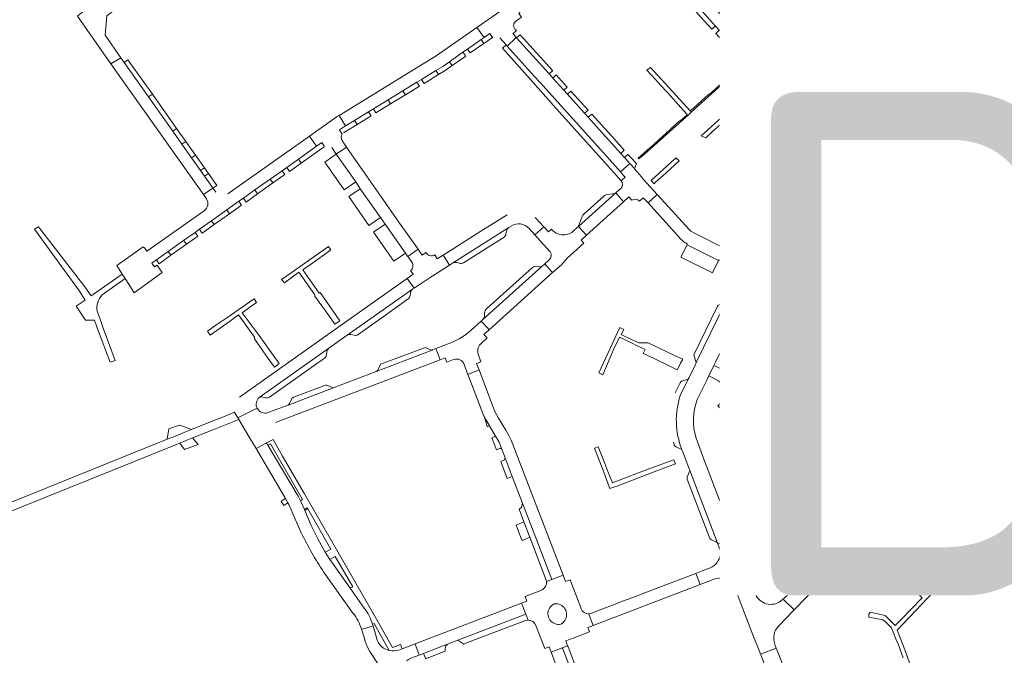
# Model space of a CAD drawing. Header units: metres. Extents: x 166325 to 190320, y 381923 to 404576.
# Tile 525 of 656: x 171076 to 171428, y 393138 to 393365. Entities that reach past the tile are written whole.
import ezdxf

# ---------------------------------------------------------------- set-up
doc = ezdxf.new("R2010")
doc.units = ezdxf.units.M
for name, color, linetype, lineweight in [('B-WE-VH-VERHARDING_ASFALT-GV', 8, 'Continuous', 18), ('B-WE-VH-VERHARDING_BETONSTRAATSTEEN-GV', 8, 'Continuous', 18), ('B-WE-VH-VERHARDING_HALFVERHARDING-GV', 8, 'Continuous', 18), ('X-XX-AL-TEKENBLAD-T50', 4, 'Continuous', 50)]:
    doc.layers.add(name, color=color, linetype=linetype, lineweight=lineweight)
doc.styles.add('NLCS-ISO-M500-T50', font='NLCS-ISO.ttf', dxfattribs={"height": 2.5})

msp = doc.modelspace()

# ---------------------------------------------------------------- linework, layer by layer
at = {"layer": 'B-WE-VH-VERHARDING_ASFALT-GV', "flags": 128}
for points in [[(171433.443, 393237.57), (171429.768, 393241.308), (171429.718, 393241.256), (171427.685, 393239.163), (171424.757, 393236.149), (171421.675, 393232.977), (171410.729, 393221.73), (171410.145, 393221.131), (171396.369, 393206.976), (171395.835, 393206.428), (171383.605, 393193.862), (171383.394, 393193.645), (171387.176, 393189.928)], [(171347.338, 393138.193), (171346.431, 393140.563), (171346.313, 393140.871), (171340.678, 393138.704), (171340.781, 393138.438), (171341.988, 393135.313), (171351.298, 393110.86), (171351.468, 393110.414), (171353.717, 393104.508), (171359.437, 393106.633), (171358.946, 393107.943), (171355.985, 393115.846)]]:
    msp.add_lwpolyline(points, close=True, dxfattribs=at)
at = {"layer": 'B-WE-VH-VERHARDING_BETONSTRAATSTEEN-GV', "flags": 128}
for points in [[(171111.979, 393351.884), (171106.36, 393359.971), (171106.991, 393366.926), (171143.869, 393395.353), (171140.014, 393400.354), (171097.31, 393367.474), (171096.456, 393366.803), (171108.423, 393349.761)], [(171377.335, 393381.32), (171375.521, 393372.436), (171373.904, 393365.916), (171371.391, 393357.265), (171368.698, 393348.665), (171367.444, 393345.37), (171373.099, 393342.63), (171373.266, 393343.027), (171375.478, 393348.79), (171377.35, 393354.694), (171377.722, 393355.78), (171377.717, 393356.342), (171378.398, 393358.723), (171378.639, 393359.568), (171379.775, 393363.542), (171380.14, 393364.817), (171380.494, 393366.056), (171383.4, 393380.028)], [(171320.571, 393367.67), (171316.581, 393372.111), (171315.279, 393371.026), (171319.401, 393366.42), (171323.358, 393362.074), (171324.594, 393363.212)], [(171330.558, 393365.32), (171324.475, 393372.046), (171323.229, 393370.924), (171335.263, 393357.563), (171336.508, 393358.686)], [(171239.235, 393362.725), (171224.716, 393352.624), (171189.989, 393331.281), (171192.351, 393327.495), (171195.585, 393329.481), (171200.583, 393332.549), (171202.286, 393333.586), (171207.55, 393336.817), (171212.861, 393340.077), (171217.811, 393343.115), (171219.527, 393344.147), (171224.655, 393347.316), (171227.078, 393348.814), (171229.454, 393350.467), (171234.314, 393353.846), (171235.973, 393354.975), (171240.862, 393358.388), (171241.849, 393359.077)], [(171325.928, 393361.734), (171324.692, 393360.612), (171330.53, 393354.126), (171332.024, 393352.448), (171333.28, 393353.567), (171331.02, 393356.127)], [(171461.284, 393304.048), (171452.395, 393312.512), (171450.853, 393313.889), (171405.561, 393354.339), (171405.097, 393353.817), (171401.283, 393357.176), (171388.966, 393360.382), (171389.023, 393360.585), (171384.016, 393361.963), (171383.11, 393358.474), (171399.583, 393354.13), (171472.353, 393289.015), (171471.413, 393287.961), (171471.438, 393287.94), (171473.287, 393286.297), (171474.253, 393287.379), (171475.391, 393294.309), (171471.899, 393294.49), (171465.534, 393300.278)], [(171236.932, 393353.611), (171241.823, 393357.01), (171240.862, 393358.388), (171235.973, 393354.975)], [(171241.849, 393359.077), (171240.862, 393358.388), (171241.823, 393357.01), (171244.877, 393359.132), (171243.906, 393360.512)], [(171271.656, 393338.851), (171270.367, 393340.334), (171266.469, 393344.63), (171266.339, 393344.775), (171265.147, 393346.104), (171253.506, 393359.028), (171253.399, 393359.149), (171250.156, 393356.048), (171259.793, 393345.342), (171261.808, 393343.153), (171287.919, 393314.15), (171290.622, 393311.095), (171293.985, 393314.065), (171292.101, 393316.206), (171290.784, 393317.683), (171283.001, 393326.255), (171279.103, 393330.591), (171277.821, 393332.066)], [(171254.778, 393360.127), (171253.506, 393359.028), (171265.147, 393346.104), (171266.375, 393347.191), (171266.415, 393347.226)], [(171383.11, 393358.474), (171382.591, 393356.847), (171399.035, 393352.512), (171399.583, 393354.13)], [(171290.873, 393307.92), (171292.309, 393309.227), (171291.879, 393309.708), (171291.825, 393309.736), (171290.622, 393311.095), (171287.919, 393314.15), (171261.808, 393343.153), (171259.793, 393345.342), (171250.156, 393356.048), (171249.735, 393356.516), (171248.408, 393355.321), (171258.497, 393344.142), (171267.692, 393333.733), (171281.745, 393318.136), (171289.187, 393309.807), (171289.709, 393309.223)], [(171337.848, 393357.224), (171336.603, 393356.108), (171337.734, 393354.832), (171339.032, 393353.401), (171340.399, 393354.445)], [(171377.999, 393351.079), (171378.651, 393353.052), (171378.704, 393353.451), (171378.602, 393353.841), (171377.722, 393355.78), (171377.35, 393354.694), (171375.478, 393348.79), (171373.266, 393343.027), (171375.452, 393343.999), (171376.05, 393345.421)], [(171144.873, 393305.305), (171144.721, 393305.513), (171141.868, 393309.556), (171140.465, 393311.544), (171137.25, 393316.1), (171133.804, 393320.984), (171130.51, 393325.651), (171121.885, 393337.874), (171113.169, 393350.225), (171111.979, 393351.884), (171108.423, 393349.761), (171141.49, 393302.951)], [(171113.169, 393350.225), (171121.885, 393337.874), (171123.271, 393338.852), (171122.663, 393339.713), (171114.513, 393351.145)], [(171234.314, 393353.846), (171229.454, 393350.467), (171230.422, 393349.078), (171235.288, 393352.467)], [(171334.782, 393349.446), (171335.973, 393350.516), (171333.28, 393353.567), (171332.024, 393352.448), (171334.374, 393349.808), (171334.41, 393349.784), (171334.458, 393349.771)], [(171220.394, 393342.719), (171225.539, 393345.874), (171224.655, 393347.316), (171219.527, 393344.147)], [(171224.655, 393347.316), (171225.539, 393345.874), (171227.909, 393347.328), (171230.422, 393349.078), (171229.454, 393350.467), (171227.078, 393348.814)], [(171304.217, 393345.357), (171302.364, 393347.39), (171301.436, 393348.414), (171300.119, 393347.479), (171301.778, 393345.699), (171304.399, 393342.762), (171304.867, 393342.226), (171307.464, 393339.475), (171308.563, 393338.224), (171311.296, 393335.12), (171314.215, 393331.805), (171314.515, 393331.464), (171314.681, 393331.271), (171315.932, 393332.4), (171315.54, 393332.917)], [(171316.834, 393334.037), (171315.54, 393332.917), (171315.932, 393332.4), (171330.521, 393345.564), (171333.429, 393348.231), (171333.104, 393348.591), (171328.655, 393344.486), (171323.144, 393339.518), (171322.021, 393338.618)], [(171267.689, 393345.736), (171266.469, 393344.63), (171270.367, 393340.334), (171271.593, 393341.41)], [(171340.702, 393346.241), (171338.524, 393341.613), (171353.728, 393334.331), (171355.965, 393338.983)], [(171207.55, 393336.817), (171208.413, 393335.406), (171213.728, 393338.66), (171212.861, 393340.077)], [(171218.712, 393341.712), (171217.811, 393343.115), (171212.861, 393340.077), (171213.728, 393338.66)], [(171337.202, 393337.259), (171338.28, 393339.227), (171336.565, 393340.094), (171336.765, 393339.337), (171328.473, 393331.972), (171326.792, 393330.479), (171319.528, 393324.026), (171321.124, 393323.225), (171323.686, 393325.651), (171326.402, 393328.079), (171329.126, 393330.515)], [(171373.73, 393339.905), (171374, 393340.548), (171373.01, 393342.418), (171371.522, 393339.084), (171369.918, 393335.805), (171366.05, 393327.783), (171366.241, 393328.018), (171366.511, 393328.154), (171367.967, 393328.599), (171368.291, 393328.794), (171368.5, 393329.017), (171368.55, 393329.071)], [(171131.899, 393326.631), (171123.271, 393338.852), (171121.885, 393337.874), (171130.51, 393325.651)], [(171203.148, 393332.182), (171208.413, 393335.406), (171207.55, 393336.817), (171202.286, 393333.586)], [(171272.88, 393339.983), (171271.656, 393338.851), (171277.821, 393332.066), (171279.031, 393333.168)], [(171200.583, 393332.549), (171195.585, 393329.481), (171196.464, 393328.065), (171201.43, 393331.148)], [(171287.376, 393323.983), (171280.347, 393331.709), (171279.103, 393330.591), (171283.001, 393326.255), (171290.784, 393317.683), (171292.003, 393318.794)], [(171301.249, 393319.761), (171296.97, 393315.961), (171297.175, 393315.734), (171299.262, 393317.375), (171313.855, 393330.526), (171314.681, 393331.271), (171314.515, 393331.464), (171311.924, 393329.182), (171311.8, 393329.323), (171307.003, 393324.975), (171301.445, 393319.939)], [(171355.864, 393306.734), (171365.928, 393327.53), (171360.156, 393330.275), (171358.907, 393327.657), (171357.531, 393324.794), (171357.092, 393323.877), (171340.198, 393289.003), (171339.996, 393288.572), (171338.651, 393285.785), (171343.872, 393283.209), (171344.341, 393282.972), (171350.014, 393294.704), (171351.243, 393297.213), (171353.021, 393300.863), (171353.95, 393302.776)], [(171135.194, 393321.964), (171131.899, 393326.631), (171130.51, 393325.651), (171133.804, 393320.984)], [(171366.534, 393325.03), (171366.598, 393325.318), (171366.568, 393325.66), (171366.011, 393327.235), (171365.976, 393327.507), (171366.05, 393327.783), (171365.928, 393327.53), (171355.864, 393306.734), (171356.121, 393307.031), (171356.456, 393307.236), (171357.96, 393307.778), (171358.274, 393308.006), (171358.515, 393308.31)], [(171357.092, 393323.877), (171356.654, 393323.355), (171356.055, 393323.03), (171354.936, 393322.642), (171354.587, 393322.423), (171354.334, 393322.097), (171339.9, 393292.326), (171339.786, 393291.938), (171339.827, 393291.535), (171340.274, 393289.571), (171340.265, 393289.283), (171340.198, 393289.003)], [(171138.641, 393317.081), (171135.194, 393321.964), (171133.804, 393320.984), (171137.25, 393316.1)], [(171204.864, 393302.551), (171197.358, 393313.288), (171192.723, 393319.964), (171189.021, 393317.399), (171195.982, 393307.507), (171197.589, 393305.089), (171204.874, 393294.751), (171206.474, 393292.344), (171213.763, 393282.02), (171214.477, 393280.986), (171214.57, 393280.852), (171218.258, 393283.41), (171211.665, 393292.783)], [(171141.857, 393312.526), (171138.641, 393317.081), (171137.25, 393316.1), (171140.465, 393311.544)], [(171172.222, 393311.275), (171176.428, 393314.247), (171175.464, 393315.611), (171171.278, 393312.642)], [(171189.021, 393317.399), (171184.897, 393314.59), (171191.795, 393304.678), (171195.982, 393307.507)], [(171294.926, 393315.587), (171293.874, 393316.721), (171293.33, 393317.307), (171292.101, 393316.206), (171293.985, 393314.065), (171295.663, 393312.246), (171296.387, 393313.937)], [(171302.643, 393306.878), (171303.186, 393307.372), (171306.812, 393310.672), (171311.605, 393315.036), (171310.598, 393316.11), (171310.221, 393315.681), (171310.108, 393315.776), (171301.579, 393308.066)], [(171143.261, 393310.539), (171141.857, 393312.526), (171140.465, 393311.544), (171141.868, 393309.556)], [(171392.273, 393315.137), (171384.491, 393299.229), (171384.035, 393298.287), (171383.293, 393296.757), (171380.888, 393291.795), (171379.947, 393289.945), (171381.371, 393289.251), (171385.578, 393297.448), (171391.401, 393309.548), (171392.97, 393312.569), (171403.072, 393305.186), (171405.279, 393303.514), (171407.486, 393301.841), (171410.584, 393299.417), (171411.629, 393300.652), (171404.191, 393306.127), (171398.208, 393310.65)], [(171144.873, 393305.305), (171146.292, 393306.245), (171143.261, 393310.539), (171141.868, 393309.556), (171144.721, 393305.513)], [(171159.907, 393304.626), (171160.889, 393303.242), (171166.375, 393307.132), (171165.401, 393308.506)], [(171170.622, 393310.144), (171169.613, 393311.481), (171165.401, 393308.506), (171166.375, 393307.132)], [(171197.589, 393305.089), (171193.473, 393302.265), (171200.703, 393291.929), (171204.874, 393294.751)], [(171155.789, 393301.718), (171156.758, 393300.312), (171160.889, 393303.242), (171159.907, 393304.626)], [(171291.739, 393300.403), (171288.981, 393303.567), (171275.643, 393291.548), (171278.077, 393288.827), (171278.439, 393288.432)], [(171315.207, 393290.485), (171306.478, 393300.068), (171303.819, 393303.005), (171300.505, 393299.993), (171312.26, 393287.007), (171312.983, 393286.385), (171313.837, 393285.749), (171314.227, 393285.572), (171314.445, 393285.345), (171314.449, 393285.031), (171325.724, 393279.426), (171325.958, 393279.638), (171326.272, 393279.608), (171328.238, 393283.634), (171317.15, 393289.146), (171315.849, 393289.917)], [(171154.162, 393300.577), (171149.843, 393297.503), (171150.825, 393296.115), (171155.142, 393299.168)], [(171356.337, 393299.25), (171353.021, 393300.863), (171351.243, 393297.213), (171354.558, 393295.616), (171374.619, 393285.849), (171376.37, 393289.495)], [(171367.358, 393296.071), (171357.212, 393301.008), (171356.337, 393299.25), (171376.37, 393289.495), (171376.375, 393289.506), (171377.223, 393291.271)], [(171144.367, 393293.604), (171145.336, 393292.234), (171150.825, 393296.115), (171149.843, 393297.503)], [(171350.562, 393291.942), (171350.659, 393292.323), (171350.589, 393292.709), (171350.013, 393294.066), (171349.955, 393294.385), (171350.014, 393294.704), (171344.341, 393282.972), (171343.671, 393281.586), (171343.848, 393281.819), (171344.096, 393281.961), (171345.651, 393282.429), (171345.981, 393282.625), (171346.2, 393282.94)], [(171354.558, 393295.616), (171353.746, 393293.783), (171373.758, 393284.054), (171374.619, 393285.849)], [(171140.153, 393290.604), (171141.107, 393289.243), (171145.336, 393292.234), (171144.367, 393293.604)], [(171206.474, 393292.344), (171202.369, 393289.506), (171209.593, 393279.192), (171213.763, 393282.02)], [(171138.503, 393289.469), (171134.43, 393286.573), (171135.406, 393285.2), (171139.504, 393288.111)], [(171128.886, 393282.632), (171129.861, 393281.26), (171135.406, 393285.2), (171134.43, 393286.573)], [(171177.014, 393276.111), (171179.781, 393277.958), (171182.306, 393279.771), (171184.76, 393281.534), (171187.03, 393283.234), (171186.185, 393284.426), (171176.953, 393277.912), (171173.189, 393275.26), (171169.363, 393272.565), (171170.468, 393271.379), (171172.859, 393273.195), (171175.634, 393275.207), (171181.315, 393267.198), (171181.328, 393266.708), (171186.305, 393259.694), (171188.445, 393256.671), (171190.274, 393257.901), (171188.08, 393260.935), (171183.305, 393268.022), (171182.844, 393267.754)], [(171314.449, 393285.031), (171312.257, 393280.622), (171323.573, 393275.003), (171325.724, 393279.426)], [(171403.681, 393262.965), (171380.991, 393285.1), (171377.998, 393282.015), (171378.073, 393281.93), (171382.897, 393277.224), (171385.633, 393274.549), (171388.795, 393271.457), (171389.06, 393271.198), (171396.95, 393263.482), (171397.217, 393263.221), (171400.599, 393259.914)], [(171382.401, 393286.53), (171382.356, 393286.485), (171380.991, 393285.1), (171403.681, 393262.965), (171405.148, 393264.437)], [(171125.645, 393278.265), (171129.861, 393281.26), (171128.886, 393282.632), (171124.688, 393279.647)], [(171344.156, 393278.705), (171344.255, 393279.084), (171344.206, 393279.473), (171343.665, 393280.961), (171343.597, 393281.27), (171343.671, 393281.586), (171337.862, 393269.561), (171338.034, 393269.771), (171338.269, 393269.907), (171339.857, 393270.486), (171340.196, 393270.688), (171340.432, 393271.004)], [(171266.392, 393275.081), (171266.022, 393275.49), (171263.577, 393278.232), (171262.572, 393277.321), (171241.408, 393258.282), (171241.349, 393258.229), (171240.829, 393257.759), (171243.341, 393255.059), (171243.697, 393254.668)], [(171158.078, 393262.69), (171160.465, 393264.434), (171159.628, 393265.672), (171149.826, 393258.971), (171145.888, 393256.249), (171142.961, 393254.103), (171143.947, 393252.693), (171146.245, 393254.356), (171148.775, 393256.143), (171151.155, 393257.823), (171154.032, 393259.943), (171159.759, 393251.973), (171159.722, 393251.405), (171164.693, 393244.366), (171166.858, 393241.333), (171168.605, 393242.575), (171166.427, 393245.589), (171161.435, 393252.609), (171155.341, 393260.74)], [(171328.245, 393264.402), (171325.955, 393263.614), (171325.611, 393263.415), (171325.374, 393263.095), (171317.012, 393245.943), (171316.914, 393245.567), (171316.969, 393245.183), (171317.731, 393242.907)], [(171361.204, 393251.585), (171359.028, 393249.333), (171357.856, 393248.302), (171349.477, 393252.265), (171349.165, 393252.415), (171345.152, 393254.345), (171340.653, 393256.526), (171336.662, 393258.659), (171335.899, 393257.091), (171347.376, 393251.571), (171348.603, 393250.981), (171353.493, 393248.615), (171358.118, 393246.317), (171361.022, 393249.346), (171363.009, 393251.418), (171364.438, 393252.598), (171366.257, 393257.671), (171367.543, 393260.251), (171366.194, 393261.026), (171364.856, 393258.172), (171363.987, 393256.937), (171364.036, 393256.172), (171363.38, 393253.837)], [(171422.366, 393238.425), (171424.757, 393236.149), (171427.685, 393239.163), (171425.335, 393241.48), (171406.498, 393259.812), (171403.526, 393256.786)], [(171403.526, 393256.786), (171402.284, 393255.359), (171411.86, 393246.021), (171421.039, 393237.07), (171422.366, 393238.425)], [(171300.571, 393249.985), (171297.188, 393249.982), (171295.937, 393250.534), (171294.82, 393251.028), (171290.913, 393252.96), (171291.818, 393254.79), (171290.47, 393255.461), (171287.003, 393247.952), (171282.957, 393239.312), (171284.357, 393238.594), (171288.218, 393247.892), (171290.242, 393252.037), (171294.547, 393249.935), (171296.407, 393249.027), (171299.428, 393247.603), (171298.811, 393246.149), (171299.702, 393245.775), (171307.807, 393241.841), (171310.954, 393240.3), (171311.596, 393241.582), (171312.167, 393242.723), (171312.885, 393244.158), (171310.151, 393245.327)], [(171398.069, 393213.443), (171388.939, 393222.338), (171381.924, 393229.114), (171379.531, 393231.524), (171382.062, 393234.038), (171383.906, 393236.274), (171385.44, 393237.856), (171386.9, 393239.361), (171389.203, 393241.736), (171391.564, 393244.17), (171393.079, 393245.731), (171394.569, 393247.267), (171396.897, 393249.636), (171397.384, 393250.138), (171396.235, 393251.256), (171383.841, 393238.789), (171381.081, 393235.956), (171378.32, 393233.122), (171374.337, 393237.003), (171373.313, 393237.563), (171371.372, 393239.424), (171366.537, 393244.059), (171363.103, 393247.351), (171361.279, 393245.449), (171367.104, 393239.977), (171369.064, 393238.077), (171366.988, 393235.936), (171359.131, 393227.784), (171356.787, 393225.388), (171353.316, 393221.789), (171351.211, 393219.599), (171352.282, 393218.563), (171354.441, 393220.725), (171357.925, 393224.311), (171360.225, 393226.678), (171370.948, 393237.689), (171373.441, 393235.308), (171376.526, 393232.312), (171380.119, 393228.822), (171385.169, 393223.917), (171376.546, 393215.082), (171374.265, 393217.307), (171373.228, 393216.055), (171375.553, 393213.801), (171374.564, 393212.78), (171377.107, 393210.315), (171378.964, 393212.23), (171383.428, 393216.837), (171382.504, 393217.733), (171382.028, 393218.227), (171385.797, 393222.388), (171385.845, 393222.43), (171386.062, 393222.555), (171386.307, 393222.605), (171386.555, 393222.576), (171386.781, 393222.471), (171386.963, 393222.3), (171387.93, 393221.247), (171396.985, 393212.328)], [(171223.292, 393247.416), (171223.008, 393247.387), (171222.729, 393247.445), (171221.191, 393248.225), (171220.856, 393248.322), (171220.526, 393248.209), (171205.139, 393242.485), (171204.843, 393242.32), (171204.679, 393242.024), (171203.861, 393240.248), (171203.599, 393239.941), (171203.254, 393239.732)], [(171327.605, 393240.197), (171324.056, 393241.896), (171322.233, 393238.155), (171325.706, 393236.353), (171371.841, 393191.732), (171373.887, 393189.753), (171376.907, 393186.98), (171379.671, 393189.82), (171376.744, 393192.627)], [(171266.126, 393165.375), (171270.14, 393166.876), (171251.507, 393215.234), (171250.761, 393216.86), (171249.674, 393218.763), (171247.028, 393223.061), (171245.854, 393225.223), (171244.891, 393227.571), (171240.099, 393240.292), (171236.087, 393238.719), (171236.786, 393236.888), (171241.641, 393224.115), (171242.448, 393222.534), (171243.666, 393220.496), (171243.783, 393220.3), (171245.999, 393216.592), (171247.237, 393214.521), (171248.196, 393212.026), (171249.429, 393208.818), (171251.949, 393202.26), (171255.658, 393192.611)], [(171188.27, 393234.012), (171187.887, 393233.925), (171187.497, 393233.976), (171185.631, 393234.823), (171185.288, 393234.866), (171184.952, 393234.784), (171173.741, 393230.525), (171173.436, 393230.311), (171173.173, 393230.047), (171172.292, 393228.24), (171172.07, 393227.935), (171171.753, 393227.729)], [(171328.972, 393230.989), (171325.45, 393227.478), (171340.124, 393213.272), (171343.601, 393216.862)], [(171421.675, 393232.977), (171419.424, 393232.904), (171419.222, 393232.773), (171410.79, 393224.055), (171410.715, 393223.83), (171410.729, 393221.73)], [(171243.666, 393220.496), (171242.448, 393222.534), (171241.641, 393224.115), (171241.968, 393223.255), (171243.023, 393220.228), (171243.09, 393220.032), (171243.783, 393220.3)], [(171410.145, 393221.131), (171407.448, 393220.854), (171396.374, 393209.353), (171396.32, 393209.164), (171396.369, 393206.976)], [(171247.237, 393214.521), (171245.999, 393216.592), (171244.633, 393216.014), (171246.278, 393211.709), (171247.692, 393212.294), (171248.196, 393212.026)], [(171346.883, 393213.788), (171343.346, 393210.164), (171367.262, 393186.987), (171367.398, 393186.748), (171367.335, 393186.545), (171368.953, 393187.98), (171368.578, 393188.351), (171370.723, 393190.583)], [(171301.764, 393203.541), (171306.509, 393205.297), (171310.303, 393206.701), (171309.756, 393208.132), (171301.521, 393205.126), (171301.186, 393205.004), (171295.163, 393202.806), (171287.805, 393199.88), (171286.091, 393204.045), (171285.028, 393206.869), (171283.989, 393209.547), (171282.719, 393212.838), (171281.361, 393212.29), (171284.933, 393203.105), (171285.906, 393200.464), (171286.855, 393197.932), (171289.736, 393198.922), (171294.997, 393200.892), (171297.092, 393201.76)], [(171249.429, 393208.818), (171249.129, 393208.099), (171247.857, 393207.577), (171250.168, 393201.528), (171251.949, 393202.26)], [(171395.835, 393206.428), (171393.653, 393206.271), (171393.374, 393206.157), (171383.69, 393196.212), (171383.605, 393193.862)], [(171315.363, 393204.65), (171315.44, 393204.226), (171314.544, 393202.033), (171314.462, 393201.672), (171314.527, 393201.261), (171322.623, 393180.093), (171322.83, 393179.764), (171323.163, 393179.532), (171324.97, 393178.711), (171325.295, 393178.494), (171325.488, 393178.132)], [(171170.878, 393194.314), (171169.331, 393193.354), (171170.223, 393191.81), (171171.742, 393192.748)], [(171255.658, 393192.611), (171255.275, 393191.13), (171254.381, 393190.504), (171256.116, 393185.964), (171258.218, 393180.463), (171262.148, 393170.178), (171264.094, 393165.086), (171264.174, 393164.619), (171266.126, 393165.375)], [(171383.475, 393186.117), (171387.176, 393189.928), (171383.394, 393193.645), (171381.566, 393191.767), (171379.671, 393189.82), (171376.907, 393186.98), (171351.022, 393160.385), (171348.798, 393158.355), (171352.8, 393154.531)], [(171178.812, 393190.634), (171178.615, 393190.976), (171177.596, 393190.386), (171177.767, 393189.994)], [(171256.116, 393185.964), (171253.335, 393184.825), (171254.588, 393181.553), (171255.43, 393179.355), (171258.218, 393180.463)], [(171372.319, 393184.649), (171368.953, 393187.98), (171367.335, 393186.545), (171348.489, 393166.951), (171351.66, 393163.84)], [(171256.82, 393153.003), (171255.3, 393156.974), (171217.169, 393142.392), (171217.334, 393141.961), (171218.519, 393138.861), (171218.704, 393138.38), (171220.258, 393138.976), (171227.274, 393141.668), (171228.822, 393142.262), (171232.465, 393143.659)], [(171267.523, 393156.701), (171268.077, 393156.66), (171268.619, 393156.54), (171269.138, 393156.344), (171269.624, 393156.074), (171270.066, 393155.738), (171270.455, 393155.343), (171270.783, 393154.895), (171271.044, 393154.405), (171271.231, 393153.882), (171271.342, 393153.338), (171271.373, 393152.784), (171271.325, 393152.231), (171271.198, 393151.69), (171270.994, 393151.174), (171270.718, 393150.692), (171270.376, 393150.254), (171269.975, 393149.871), (171269.523, 393149.548), (171269.287, 393149.416), (171268.738, 393149.345), (171268.185, 393149.353), (171267.64, 393149.442), (171267.112, 393149.608), (171266.614, 393149.848), (171266.156, 393150.158), (171265.747, 393150.53), (171265.397, 393150.958), (171265.111, 393151.431), (171264.897, 393151.941), (171264.758, 393152.476), (171264.698, 393153.026), (171264.718, 393153.579), (171264.818, 393154.122), (171264.994, 393154.646), (171265.245, 393155.139), (171265.563, 393155.591), (171265.944, 393155.992), (171266.378, 393156.335), (171266.857, 393156.61), (171266.969, 393156.662)], [(171271.198, 393151.69), (171271.325, 393152.231), (171271.373, 393152.784), (171271.342, 393153.338), (171271.231, 393153.882), (171271.044, 393154.405), (171270.783, 393154.895), (171270.455, 393155.343), (171270.066, 393155.738), (171269.624, 393156.074), (171269.138, 393156.344), (171268.619, 393156.54), (171268.077, 393156.66), (171267.523, 393156.701), (171266.969, 393156.662), (171266.857, 393156.61), (171266.378, 393156.335), (171265.944, 393155.992), (171265.563, 393155.591), (171265.245, 393155.139), (171264.994, 393154.646), (171264.818, 393154.122), (171264.718, 393153.579), (171264.698, 393153.026), (171264.758, 393152.476), (171264.897, 393151.941), (171265.111, 393151.431), (171265.397, 393150.958), (171265.747, 393150.53), (171266.156, 393150.158), (171266.614, 393149.848), (171267.112, 393149.608), (171267.64, 393149.442), (171268.185, 393149.353), (171268.738, 393149.345), (171269.287, 393149.416), (171269.523, 393149.548), (171269.975, 393149.871), (171270.376, 393150.254), (171270.718, 393150.692), (171270.994, 393151.174)], [(171235.967, 393142.829), (171246.31, 393146.798), (171256.653, 393150.767), (171257.609, 393150.904), (171256.82, 393153.003), (171232.465, 393143.659), (171234.595, 393142.303), (171235.29, 393142.569)], [(171220.258, 393138.976), (171220.891, 393137.249), (171220.957, 393137.07), (171227.976, 393139.763), (171227.964, 393140.496), (171228.024, 393141.156), (171228.235, 393141.637), (171228.616, 393142.075), (171228.822, 393142.262), (171227.274, 393141.668)], [(171280.008, 393119.997), (171277.373, 393126.902), (171276.936, 393128.049), (171276.899, 393128.146), (171271.888, 393141.277), (171271.747, 393141.646), (171269.838, 393140.942), (171269.988, 393140.54), (171277.129, 393121.903), (171277.522, 393120.7), (171278.763, 393114.955), (171279.065, 393115.403), (171279.474, 393115.743), (171279.788, 393115.918), (171281.341, 393116.504)]]:
    msp.add_lwpolyline(points, close=True, dxfattribs=at)
for points in [[(171341.073, 393351.176), (171339.032, 393353.401), (171337.734, 393354.832), (171336.603, 393356.108), (171335.263, 393357.563), (171323.229, 393370.924), (171321.858, 393372.42), (171317.871, 393376.887), (171315.405, 393378.366), (171312.147, 393380.301), (171311.496, 393380.753), (171301.087, 393392.329), (171300.87, 393392.575), (171297.76, 393389.79), (171303.514, 393383.39), (171304.847, 393381.903), (171308.84, 393377.453), (171312.35, 393375.316), (171315.226, 393373.593), (171316.581, 393372.111)], [(171316.581, 393372.111), (171320.571, 393367.67), (171324.594, 393363.212), (171325.928, 393361.734), (171331.02, 393356.127), (171333.28, 393353.567), (171335.973, 393350.516), (171337.993, 393348.298)], [(171253.213, 393364.924), (171255.194, 393366.343), (171254.239, 393367.699), (171254.703, 393368.033), (171252.12, 393371.69), (171239.235, 393362.725), (171241.849, 393359.077), (171243.906, 393360.512), (171244.877, 393359.132), (171245.068, 393359.265)], [(171247.497, 393359.002), (171249.735, 393356.516), (171250.156, 393356.048), (171253.399, 393359.149), (171252.489, 393360.182), (171252.197, 393360.492), (171253.448, 393361.579), (171252.913, 393362.163)], [(171340.702, 393346.241), (171355.965, 393338.983), (171356.061, 393338.938), (171356.293, 393339.398), (171357.878, 393342.728), (171342.925, 393349.767)], [(171371.522, 393339.084), (171373.01, 393342.418), (171373.099, 393342.63), (171367.444, 393345.37), (171367.268, 393344.908)], [(171359.193, 393342.109), (171357.878, 393342.728), (171356.293, 393339.398), (171356.061, 393338.938), (171357.401, 393338.303)], [(171360.78, 393331.583), (171360.156, 393330.275), (171365.928, 393327.53), (171366.05, 393327.783), (171369.918, 393335.805), (171371.522, 393339.084)], [(171189.989, 393331.281), (171189.34, 393330.882), (171188.917, 393330.599), (171179.401, 393323.872), (171181.979, 393320.232), (171183.854, 393321.562), (171184.829, 393320.18)], [(171191.143, 393324.626), (171190.17, 393326.156), (171192.351, 393327.495), (171189.989, 393331.281)], [(171192.351, 393327.495), (171190.17, 393326.156), (171191.143, 393324.626)], [(171191.619, 393325.057), (171196.464, 393328.065), (171195.585, 393329.481), (171192.351, 393327.495)], [(171113.522, 393272.921), (171114.803, 393270.908), (171116.724, 393267.891), (171126.775, 393275.125), (171125.946, 393276.275), (171124.914, 393277.746), (171124.016, 393277.107), (171123.062, 393278.488), (171124.688, 393279.647), (171128.886, 393282.632), (171134.43, 393286.573), (171138.503, 393289.469), (171140.153, 393290.604), (171144.367, 393293.604), (171149.843, 393297.503), (171154.162, 393300.577), (171155.789, 393301.718), (171159.907, 393304.626), (171165.401, 393308.506), (171169.613, 393311.481), (171171.278, 393312.642), (171175.464, 393315.611), (171181.979, 393320.232), (171179.401, 393323.872), (171150.202, 393303.232)], [(171181.979, 393320.232), (171175.464, 393315.611), (171176.428, 393314.247), (171184.686, 393320.083)], [(171184.829, 393320.18), (171183.854, 393321.562), (171181.979, 393320.232)], [(171187.368, 393319.747), (171189.021, 393317.399), (171192.723, 393319.964), (171191.731, 393321.394), (171191.117, 393322.287)], [(171303.819, 393303.005), (171298.925, 393308.412), (171298.187, 393309.262), (171295.65, 393312.188), (171295.663, 393312.246), (171293.985, 393314.065), (171290.622, 393311.095), (171291.825, 393309.736), (171291.879, 393309.708), (171292.309, 393309.227), (171290.873, 393307.92)], [(171145.948, 393303.834), (171144.873, 393305.305), (171141.49, 393302.951), (171142.587, 393301.397)], [(171290.895, 393305.279), (171289.15, 393303.719), (171288.981, 393303.567), (171291.739, 393300.403), (171293.64, 393302.115), (171294.695, 393300.934)], [(171276.966, 393295.196), (171275.661, 393291.757), (171275.471, 393291.443), (171275.209, 393291.157), (171275.643, 393291.548), (171288.981, 393303.567)], [(171288.981, 393303.567), (171289.15, 393303.719), (171288.81, 393303.511), (171288.457, 393303.37), (171285.474, 393302.843), (171285.183, 393302.725), (171284.845, 393302.504), (171277.523, 393295.918)], [(171297.415, 393300.655), (171298.804, 393301.873), (171300.505, 393299.993), (171303.819, 393303.005)], [(171141.748, 393297.22), (171121.31, 393282.771), (171120.52, 393283.845), (171120.008, 393284.351), (171110.53, 393277.62), (171112.492, 393274.538), (171113.522, 393272.921)], [(171250.13, 393295.779), (171240.761, 393289.865), (171227.228, 393281.373), (171229.498, 393277.801), (171230.595, 393278.518), (171250.678, 393291.164)], [(171257.992, 393290.828), (171259.965, 393288.646), (171263.21, 393291.493), (171260.189, 393294.802)], [(171250.678, 393291.164), (171230.595, 393278.518)], [(171250.678, 393291.164), (171251.522, 393291.703)], [(171266.03, 393290.592), (171264.859, 393289.686), (171263.21, 393291.493), (171259.965, 393288.646), (171261.943, 393286.458), (171265.49, 393282.487)], [(171278.439, 393288.432), (171278.077, 393288.827), (171275.643, 393291.548), (171275.209, 393291.157), (171273.636, 393289.795)], [(171430.003, 393286.765), (171425.745, 393289.98), (171424.554, 393290.931), (171423.551, 393289.666), (171429.363, 393285.175), (171421.352, 393277.087), (171412.287, 393267.663), (171407.973, 393263.388), (171409.054, 393262.334), (171411.599, 393264.883), (171413.142, 393266.44), (171415.569, 393268.909), (171416.99, 393270.373), (171418.571, 393272.001), (171420.81, 393274.308), (171423.223, 393276.795), (171424.633, 393278.248), (171426.232, 393279.895), (171430.432, 393284.114)], [(171234.52, 393278.624), (171249.036, 393287.794)], [(171249.672, 393288.895), (171249.839, 393289.866)], [(171265.171, 393279.678), (171263.577, 393278.232), (171266.022, 393275.49), (171266.392, 393275.081), (171269.523, 393277.897), (171270.063, 393278.462), (171271.061, 393279.7), (171271.62, 393280.238), (171277.563, 393285.578), (171276.538, 393286.721), (171278.439, 393288.432)], [(171343.671, 393281.586), (171344.341, 393282.972), (171343.872, 393283.209), (171338.651, 393285.785), (171338.387, 393285.261)], [(171215.588, 393275.842), (171216.52, 393274.47), (171214.415, 393272.989), (171216.829, 393269.553), (171222.217, 393273.043), (171229.498, 393277.801), (171227.228, 393281.373), (171225.097, 393280.036), (171224.272, 393281.391)], [(171221.093, 393282.33), (171219.697, 393281.352), (171219.145, 393282.149), (171218.258, 393283.41), (171214.57, 393280.852), (171216.011, 393278.766)], [(171330.311, 393282.603), (171328.238, 393283.634), (171326.272, 393279.608), (171328.811, 393278.386), (171329.412, 393278.011), (171330.217, 393277.32), (171330.885, 393276.495)], [(171331.269, 393270.643), (171330.975, 393270.029), (171336.69, 393267.239), (171337.828, 393269.49), (171337.862, 393269.561), (171343.671, 393281.586)], [(171232.144, 393278.655), (171233.109, 393278.403)], [(171242.039, 393260.653), (171242.031, 393259.64), (171241.853, 393258.9), (171241.408, 393258.282), (171262.572, 393277.321)], [(171262.572, 393277.321), (171262.223, 393277.124), (171261.823, 393277.109), (171259.84, 393277.214), (171259.491, 393277.152), (171259.189, 393276.968), (171242.857, 393262.223)], [(171186.338, 393248.042), (171192.888, 393252.669), (171216.271, 393269.188), (171216.326, 393269.227), (171216.829, 393269.553), (171214.415, 393272.989), (171200.96, 393263.524), (171154.37, 393230.561)], [(171318.118, 393229.707), (171321.468, 393236.584), (171322.233, 393238.155), (171324.056, 393241.896), (171324.615, 393243.043), (171327.803, 393249.659), (171336.69, 393267.239), (171330.975, 393270.029), (171329.961, 393267.91), (171328.642, 393265.214), (171328.245, 393264.402), (171317.731, 393242.907), (171317.536, 393242.508), (171315.153, 393237.635), (171314.851, 393237.013), (171312.028, 393231.183)], [(171216.271, 393269.188), (171192.888, 393252.669)], [(171215.419, 393266.926), (171215.51, 393267.911)], [(171338.348, 393266.721), (171338.445, 393267.106), (171338.397, 393267.501), (171337.818, 393268.937), (171337.77, 393269.214), (171337.828, 393269.49), (171336.69, 393267.239), (171327.803, 393249.659), (171328.03, 393249.953), (171328.343, 393250.151), (171330.366, 393250.887), (171330.697, 393251.1), (171330.93, 393251.418), (171332.658, 393255.006), (171332.758, 393255.39), (171332.69, 393255.781), (171332.166, 393257.453)], [(171332.591, 393258.208), (171334.188, 393258.78), (171334.523, 393258.971), (171334.738, 393259.291), (171338.348, 393266.721)], [(171196.778, 393252.968), (171206.557, 393259.876), (171214.727, 393265.672)], [(171241.095, 393250.007), (171242.915, 393251.766), (171241.81, 393252.971), (171243.697, 393254.668), (171243.341, 393255.059), (171240.829, 393257.759), (171237.382, 393254.638)], [(171194.375, 393252.93), (171195.36, 393252.692)], [(171230.017, 393250.01), (171224.568, 393247.908), (171226.152, 393243.933), (171227.331, 393244.382), (171227.994, 393244.634), (171228.335, 393243.695), (171228.541, 393243.126), (171230.961, 393243.991)], [(171186.338, 393248.042), (171161.426, 393230.419)], [(171226.152, 393243.933), (171224.568, 393247.908), (171223.476, 393247.487), (171223.292, 393247.416), (171203.254, 393239.732), (171188.27, 393234.012), (171171.753, 393227.729), (171171.693, 393227.706), (171164.657, 393225.032)], [(171185.503, 393245.687), (171185.623, 393246.681)], [(171234.726, 393242.282), (171236.087, 393238.719), (171240.099, 393240.292), (171239.211, 393242.648), (171240.764, 393243.24), (171239.784, 393245.88)], [(171167.254, 393221.515), (171226.152, 393243.933)], [(171177.401, 393239.265), (171184.773, 393244.465)], [(171165.141, 393230.585), (171177.401, 393239.265)], [(171312.028, 393231.183), (171314.851, 393237.013), (171312.573, 393236.24), (171312.223, 393236.04), (171311.983, 393235.716), (171310.225, 393232.105)], [(171162.77, 393230.603), (171163.729, 393230.359)], [(171152.547, 393225.156), (171152.822, 393224.726), (171153.795, 393223.207), (171154.255, 393223.437), (171160.713, 393226.667)], [(171160.713, 393226.667), (171154.255, 393223.437), (171153.795, 393223.207), (171154.165, 393222.629), (171157.782, 393216.522), (171160.329, 393212.203), (171160.813, 393212.464), (171163.678, 393214.006), (171164.091, 393214.229)], [(171164.091, 393214.229), (171163.678, 393214.006), (171160.813, 393212.464), (171160.329, 393212.203), (171170.878, 393194.314), (171171.742, 393192.748), (171172.068, 393192.139), (171176.504, 393182.023)], [(171177.621, 393195.98), (171169.832, 393209.523), (171166.408, 393215.476), (171164.091, 393214.229)], [(171164.34, 393213.763), (171164.573, 393213.371), (171165.457, 393213.858), (171176.918, 393193.958), (171176.211, 393193.496), (171176.443, 393193.028), (171177.596, 393190.386), (171178.615, 393190.976), (171178.812, 393190.634), (171187.082, 393176.275), (171185.039, 393175.177), (171186.721, 393172.561), (171188.64, 393173.605), (171194.879, 393162.774), (171194.032, 393162.235), (171199.039, 393155.194)], [(171187.977, 393170.749), (171186.721, 393172.561), (171185.039, 393175.177), (171182.383, 393179.863), (171180.065, 393184.725), (171177.767, 393189.994), (171177.596, 393190.386), (171176.443, 393193.028), (171176.211, 393193.496), (171175.367, 393195.196), (171164.573, 393213.371), (171164.34, 393213.763)], [(171309.599, 393214.417), (171309.87, 393213.445), (171310.074, 393213.105), (171310.39, 393212.864), (171312.581, 393211.892)], [(171320.458, 393208.402), (171317.668, 393215.955)], [(171312.581, 393211.892), (171312.738, 393211.501), (171312.908, 393211.058), (171315.231, 393204.995), (171315.363, 393204.65), (171325.488, 393178.132), (171331.195, 393180.335), (171327.949, 393188.819), (171327.002, 393191.296), (171320.458, 393208.402)], [(171211.376, 393140.177), (171212.564, 393140.631), (171211.995, 393142.176), (171209.175, 393141.117), (171204.49, 393149.263), (171198.209, 393160.184), (171177.621, 393195.98)], [(171336.15, 393167.382), (171334.959, 393170.494), (171333.158, 393175.204), (171331.195, 393180.335), (171325.488, 393178.132), (171326.1, 393176.486), (171326.259, 393175.763)], [(171394.33, 393134.698), (171391.957, 393141.19), (171390.396, 393145.161), (171389.634, 393147.306), (171400.465, 393158.76), (171402.895, 393161.33), (171409.101, 393167.544), (171408.025, 393168.819), (171403.77, 393164.27), (171399.514, 393159.919), (171397.61, 393161.782), (171390.521, 393168.716), (171383.343, 393175.684), (171379.446, 393179.323), (171378.38, 393178.226), (171380.774, 393175.925), (171382.249, 393174.492), (171384.36, 393172.44), (171387.239, 393169.656), (171396.007, 393161.204), (171398.49, 393158.807), (171394.622, 393154.801), (171390.909, 393150.955), (171388.936, 393148.912), (171386.453, 393151.309), (171385.296, 393152.534), (171379.946, 393153.728), (171379.412, 393152.991), (171379.488, 393151.862), (171384.526, 393150.999), (171385.39, 393150.208), (171387.167, 393148.512), (171387.603, 393148.096), (171389.248, 393143.83), (171390.039, 393142.004), (171391.78, 393137.358)], [(171184.497, 393168.115), (171194.988, 393153.405)], [(171199.039, 393155.194), (171194.032, 393162.235), (171187.977, 393170.749)], [(171279.269, 393153.158), (171279.307, 393153.04), (171280.868, 393148.975), (171319.123, 393163.609), (171317.613, 393167.579), (171315.719, 393166.858), (171300.94, 393161.234), (171293.157, 393158.272), (171291.997, 393157.831), (171290.461, 393157.247), (171289.064, 393156.715)], [(171324.189, 393170.393), (171323.403, 393169.855), (171322.539, 393169.453), (171321.105, 393168.907), (171317.613, 393167.579), (171319.123, 393163.609), (171322.639, 393164.954), (171324.056, 393165.496)], [(171276.554, 393154.951), (171276.185, 393155.912), (171272.599, 393165.238), (171271.003, 393164.637), (171270.14, 393166.876), (171266.126, 393165.375), (171264.174, 393164.619), (171264.238, 393164.25)], [(171331.932, 393161.48), (171332.01, 393161.217), (171337.697, 393163.341), (171336.15, 393167.382)], [(171262.187, 393161.439), (171256.592, 393159.249), (171257.175, 393157.691), (171255.3, 393156.974), (171256.82, 393153.003), (171257.609, 393150.904)], [(171264.203, 393163.94), (171264.107, 393163.523)], [(171338.911, 393160.172), (171338.357, 393161.618), (171337.697, 393163.341), (171332.01, 393161.217), (171332.102, 393160.904), (171337.999, 393145.637), (171340.421, 393139.371), (171340.678, 393138.704), (171346.313, 393140.871), (171345.957, 393141.821), (171345.643, 393143.179), (171345.495, 393143.97), (171345.48, 393144.862), (171345.547, 393145.652), (171345.781, 393146.521), (171346.069, 393147.228), (171347.036, 393148.596), (171350.326, 393151.983)], [(171350.326, 393151.983), (171351.844, 393153.546), (171352.8, 393154.531), (171348.798, 393158.355), (171348.633, 393158.205), (171347.913, 393157.603)], [(171289.064, 393156.715), (171284.884, 393155.124), (171283.343, 393154.538), (171280.332, 393153.392)], [(171271.747, 393141.646), (171271.079, 393143.408), (171273.783, 393144.443), (171279.603, 393146.664), (171278.993, 393148.258), (171280.868, 393148.975), (171279.307, 393153.04), (171279.269, 393153.158)], [(171198.068, 393147.603), (171198.672, 393147.774), (171201.64, 393148.612), (171202.166, 393148.76), (171201.977, 393149.407)], [(171203.634, 393143.725), (171202.864, 393146.364), (171202.166, 393148.76), (171201.64, 393148.612), (171198.672, 393147.774), (171198.068, 393147.603), (171198.126, 393147.419), (171198.183, 393147.234), (171198.811, 393145.096), (171199.327, 393143.336), (171200.021, 393141.436), (171201.006, 393139.65), (171206.498, 393131.283)], [(171201.977, 393149.407), (171202.502, 393149.672), (171207.975, 393139.97)], [(171260.365, 393148.987), (171260.737, 393148.036), (171263.582, 393140.769), (171265.132, 393141.286), (171265.845, 393139.411), (171269.838, 393140.942), (171271.747, 393141.646)], [(171217.334, 393141.961), (171217.169, 393142.392), (171212.564, 393140.631), (171211.376, 393140.177)], [(171214.132, 393136.268), (171214.171, 393136.301), (171214.886, 393136.812), (171215.668, 393137.215), (171218.704, 393138.38), (171218.519, 393138.861), (171217.334, 393141.961)], [(171277.129, 393121.903), (171269.988, 393140.54), (171269.838, 393140.942), (171265.845, 393139.411), (171273.387, 393119.573)]]:
    msp.add_lwpolyline(points, dxfattribs=at)
at = {"layer": 'B-WE-VH-VERHARDING_BETONSTRAATSTEEN-GV'}
for points in [[(171252.778, 393362.329, -0.4173069), (171253.213, 393364.924)], [(171342.925, 393349.767, -0.1357996), (171341.073, 393351.176)], [(171337.993, 393348.298, 0.1103663), (171340.702, 393346.241)], [(171367.268, 393344.908, -0.3996453), (171359.193, 393342.109)], [(171357.401, 393338.303, -0.0411814), (171358.299, 393337.768)], [(171358.299, 393337.768, -0.0828723), (171359.743, 393336.316)], [(171359.743, 393336.316, -0.2034653), (171360.78, 393331.583)], [(171191.117, 393322.287, -0.3411721), (171191.143, 393324.626)], [(171290.873, 393307.92, -0.370317), (171290.895, 393305.279)], [(171142.587, 393301.397, -0.4082122), (171141.748, 393297.22)], [(171294.695, 393300.934, -0.3819639), (171297.415, 393300.655)], [(171277.523, 393295.918, 0.124166), (171276.966, 393295.196)], [(171249.839, 393289.866, -0.2044095), (171250.678, 393291.164)], [(171251.522, 393291.703, -0.3757184), (171257.992, 393290.828)], [(171249.036, 393287.794, 0.1927634), (171249.672, 393288.895)], [(171273.636, 393289.795, -0.4161237), (171266.03, 393290.592)], [(171338.387, 393285.261, -0.2976772), (171333.371, 393281.768)], [(171224.272, 393281.391, -0.4387276), (171221.093, 393282.33)], [(171265.49, 393282.487, -0.4019538), (171265.171, 393279.678)], [(171331.396, 393282.085, -0.0532089), (171330.311, 393282.603)], [(171333.371, 393281.768, -0.089667), (171331.396, 393282.085)], [(171216.011, 393278.766, -0.4196547), (171215.588, 393275.842)], [(171230.595, 393278.518, -0.190497), (171232.144, 393278.655)], [(171233.109, 393278.403, 0.2075576), (171234.52, 393278.624)], [(171330.885, 393276.495, -0.2679327), (171331.269, 393270.643)], [(171214.727, 393265.672, 0.207513), (171215.419, 393266.926)], [(171215.51, 393267.911, -0.2030446), (171216.271, 393269.188)], [(171242.857, 393262.223, 0.2546707), (171242.039, 393260.653)], [(171332.166, 393257.453, -0.6217549), (171332.591, 393258.208)], [(171192.888, 393252.669, -0.2050498), (171194.375, 393252.93)], [(171195.36, 393252.692, 0.2299737), (171196.778, 393252.968)], [(171237.382, 393254.638, -0.0977944), (171230.017, 393250.01)], [(171239.784, 393245.88, -0.3277851), (171241.095, 393250.007)], [(171184.773, 393244.465, 0.22747), (171185.503, 393245.687)], [(171185.623, 393246.681, -0.2138507), (171186.338, 393248.042)], [(171230.961, 393243.991, -0.4066453), (171234.726, 393242.282)], [(171312.028, 393231.183, 0.1741237), (171312.581, 393211.892)], [(171160.713, 393226.667, -0.3302508), (171161.426, 393230.419)], [(171161.426, 393230.419, -0.218725), (171162.77, 393230.603)], [(171163.729, 393230.359, 0.2124627), (171165.141, 393230.585)], [(171317.668, 393215.955, -0.1724849), (171318.118, 393229.707)], [(171164.657, 393225.032, -0.3809889), (171160.713, 393226.667)], [(171164.34, 393213.763, -0.0237143), (171164.091, 393214.229)], [(171176.504, 393182.023, 0.0357464), (171184.497, 393168.115)], [(171326.259, 393175.763, -0.2658932), (171324.189, 393170.393)], [(171264.238, 393164.25, -0.0222966), (171264.203, 393163.94)], [(171324.056, 393165.496, -0.4255353), (171331.932, 393161.48)], [(171264.107, 393163.523, -0.2304722), (171262.187, 393161.439)], [(171347.913, 393157.603, -0.4804408), (171338.911, 393160.172)], [(171199.039, 393155.194, -0.0822073), (171201.977, 393149.407)], [(171279.269, 393153.158, -0.3136124), (171276.554, 393154.951)], [(171194.988, 393153.405, -0.0875794), (171198.068, 393147.603)], [(171257.609, 393150.904, -0.2993727), (171260.365, 393148.987)], [(171280.332, 393153.392, -0.0960628), (171279.269, 393153.158)], [(171207.975, 393139.97, -0.2502591), (171203.634, 393143.725)], [(171211.376, 393140.177, -0.1425959), (171207.975, 393139.97)]]:
    msp.add_lwpolyline(points, format="xyb", dxfattribs=at)
at = {"layer": 'B-WE-VH-VERHARDING_HALFVERHARDING-GV', "flags": 128}
for points in [[(171113.522, 393272.921), (171112.492, 393274.538), (171101.313, 393266.78), (171099.087, 393269.988), (171082.486, 393291.478), (171081.072, 393290.573), (171097.153, 393268.421), (171099.163, 393265.288), (171095.99, 393263.086), (171099.328, 393258.072), (171102.527, 393258.071), (171103.4, 393255.725), (171104.028, 393254.037), (171108.18, 393243.019), (171109.929, 393243.69), (171105.688, 393255.173), (171104.656, 393258.071), (171103.465, 393261.358)], [(171105.299, 393267.094), (171113.522, 393272.921)]]:
    msp.add_lwpolyline(points, dxfattribs=at)
at = {"layer": 'B-WE-VH-VERHARDING_HALFVERHARDING-GV'}
msp.add_lwpolyline([(171103.465, 393261.358, -0.2287565), (171105.299, 393267.094)], format="xyb", dxfattribs=at)
at = {"layer": 'B-WE-VH-VERHARDING_HALFVERHARDING-GV', "flags": 128}
for points in [[(171133.04, 393214.129), (171137.646, 393215.982), (171145.228, 393219.033), (171154.165, 393222.629), (171153.795, 393223.207), (171152.822, 393224.726), (171152.547, 393225.156), (171151.006, 393224.537), (171143.482, 393221.513), (171137.291, 393219.025), (171134.8, 393218.024), (171131.1, 393216.537), (171129.84, 393216.03), (171128.579, 393215.523), (171064.708, 393189.853), (171059.33, 393187.692), (171059.501, 393187.277), (171060.28, 393185.381), (171060.466, 393184.929)], [(171134.8, 393218.024), (171137.291, 393219.025), (171133.033, 393220.536), (171132.911, 393220.496), (171129.102, 393219.251), (171128.799, 393217.1), (171128.579, 393215.523), (171129.84, 393216.03), (171131.1, 393216.537)], [(171138.114, 393215.414), (171137.749, 393215.848), (171137.646, 393215.982), (171133.04, 393214.129), (171133.421, 393213.64), (171134.78, 393211.893), (171139.652, 393213.585)]]:
    msp.add_lwpolyline(points, close=True, dxfattribs=at)

# ---------------------------------------------------------------- next in the draw order: texts
at = {"layer": 'X-XX-AL-TEKENBLAD-T50', "insert": (171326.062, 393159.699), "char_height": 180, "width": 934.08549, "attachment_point": 7, "style": 'NLCS-ISO-M500-T50', "bg_fill": 3, "box_fill_scale": 1, "bg_fill_color": 256, "bg_fill_transparency": 0}
msp.add_mtext('Beek en Donk', dxfattribs=at)

doc.saveas('drawing.dxf')
